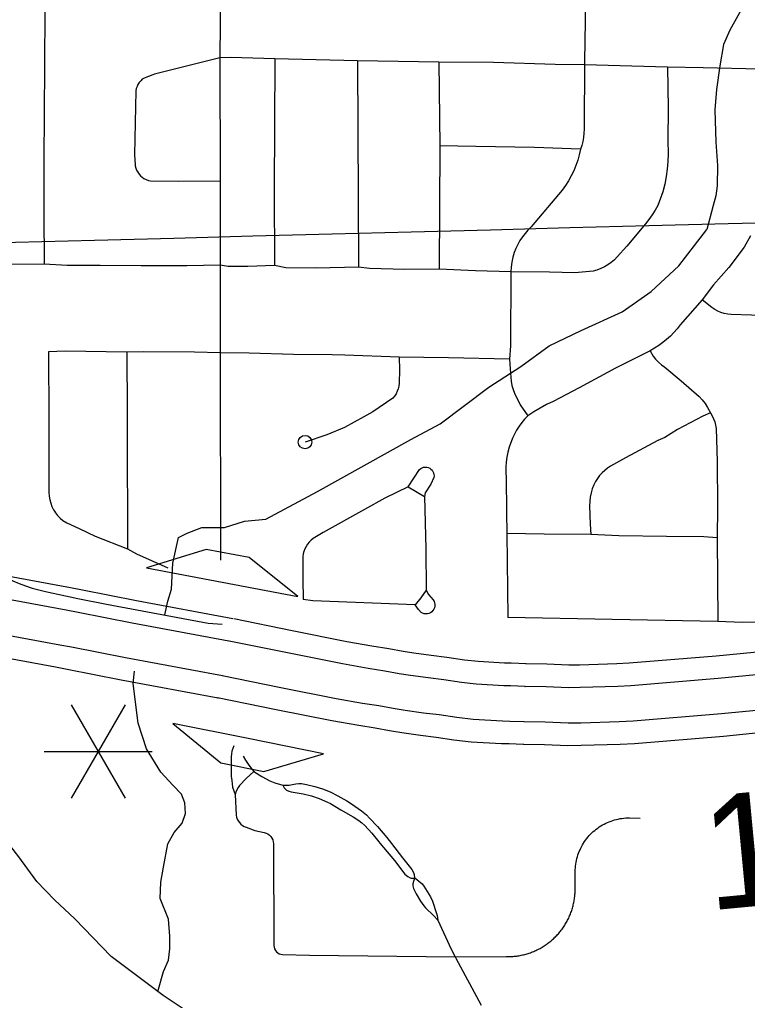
# Model space of a CAD drawing. Extents: x -19 to 366, y -4 to 359.
# Drawn here: x 150.119 to 150.629, y 190.955 to 191.643 of the extents above; entities that cross this region are included whole.
import ezdxf

# ---------------------------------------------------------------- set-up
doc = ezdxf.new("R2010")
doc.units = 0
for name, color, linetype in [('Level 19', 7, 'Continuous'), ('Level 33', 7, 'Continuous'), ('Level 35', 7, 'Continuous'), ('Level 42', 7, 'Continuous'), ('Level 48', 7, 'Continuous'), ('Level 60', 7, 'Continuous')]:
    doc.layers.add(name, color=color, linetype=linetype)

msp = doc.modelspace()

# ---------------------------------------------------------------- linework, layer by layer
at = {"layer": 'Level 19'}
for p, q in [((150.26552, 191.20682), (150.2653, 191.20686)), ((150.47304, 191.17496), (150.47327, 191.17495)), ((150.2574, 191.16692), (150.25791, 191.16682)), ((150.47225, 191.13424), (150.47173, 191.13426))]:
    msp.add_line(p, q, dxfattribs=at)
for points in [[(149.90171, 191.28059), (149.96799, 191.27584), (149.99862, 191.27184), (150.05279, 191.26307), (150.15417, 191.24429), (150.16259, 191.24273), (150.20049, 191.23518), (150.26822, 191.22269)], [(150.2653, 191.20686), (150.19746, 191.21937), (150.15955, 191.22692), (150.15124, 191.22846), (150.05003, 191.24721), (149.99629, 191.25591), (149.96637, 191.25981), (149.90056, 191.26453)], [(149.8988, 191.23997), (149.9639, 191.23531), (149.99273, 191.23155), (150.04582, 191.22295), (150.14675, 191.20425), (150.1549, 191.20274), (150.19282, 191.19519), (150.26083, 191.18265)], [(150.25791, 191.16682), (150.18979, 191.17938), (150.15186, 191.18693), (150.14382, 191.18842), (150.04307, 191.20709), (149.9904, 191.21562), (149.96228, 191.21928), (149.89764, 191.22392)], [(150.26873, 191.22259), (150.30974, 191.21424), (150.34805, 191.20663), (150.36572, 191.20354), (150.37747, 191.20169), (150.38759, 191.19981), (150.39515, 191.19862), (150.40715, 191.19692), (150.41835, 191.19558), (150.43064, 191.1937), (150.44015, 191.19263), (150.45872, 191.19148), (150.46334, 191.19144), (150.47388, 191.19104)], [(150.47327, 191.17495), (150.46295, 191.17534), (150.45815, 191.17539), (150.43875, 191.17659), (150.42852, 191.17774), (150.41617, 191.17962), (150.40506, 191.18096), (150.39277, 191.1827), (150.38487, 191.18394), (150.37475, 191.18582), (150.36308, 191.18766), (150.34509, 191.1908), (150.30656, 191.19846), (150.26552, 191.20682)], [(150.47335, 191.19105), (150.48849, 191.19076), (150.50383, 191.19018), (150.51142, 191.19026), (150.53752, 191.19102), (150.54614, 191.19145), (150.60717, 191.19653), (150.63355, 191.19913), (150.67063, 191.20331), (150.69352, 191.20519), (150.7088, 191.20621), (150.74914, 191.20985), (150.74911, 191.19369)], [(150.74911, 191.19369), (150.71006, 191.19016), (150.69472, 191.18913), (150.67219, 191.18728), (150.63524, 191.18312), (150.60863, 191.1805), (150.54721, 191.17538), (150.53815, 191.17494), (150.51174, 191.17416), (150.50361, 191.17408), (150.48803, 191.17467), (150.47304, 191.17496)], [(150.26061, 191.18269), (150.30171, 191.17432), (150.34057, 191.1666), (150.35904, 191.16337), (150.37058, 191.16155), (150.38071, 191.15967), (150.38913, 191.15835), (150.40187, 191.15654), (150.41285, 191.15522), (150.42529, 191.15333), (150.43661, 191.15205), (150.45726, 191.15078), (150.46235, 191.15072), (150.47234, 191.15035)], [(150.47173, 191.13426), (150.46197, 191.13463), (150.45668, 191.13468), (150.43521, 191.13601), (150.42317, 191.13736), (150.41067, 191.13927), (150.39978, 191.14058), (150.38675, 191.14242), (150.37799, 191.1438), (150.36786, 191.14568), (150.3564, 191.14749), (150.33762, 191.15077), (150.29854, 191.15854), (150.2574, 191.16692)], [(150.47256, 191.15034), (150.48733, 191.15006), (150.50328, 191.14945), (150.51222, 191.14955), (150.53912, 191.15033), (150.54884, 191.15081), (150.61086, 191.15598), (150.63782, 191.15863), (150.67457, 191.16277), (150.69655, 191.16458), (150.71199, 191.16561), (150.7491, 191.16896), (150.74873, 191.15277)], [(150.74873, 191.15277), (150.71326, 191.14956), (150.69774, 191.14852), (150.67613, 191.14675), (150.63951, 191.14262), (150.61232, 191.13994), (150.54991, 191.13475), (150.53975, 191.13425), (150.51254, 191.13345), (150.50306, 191.13335), (150.48687, 191.13396), (150.47225, 191.13424)]]:
    msp.add_lwpolyline(points, dxfattribs=at)
at = {"layer": 'Level 33'}
for points in [[(150.13639, 191.689), (150.13599, 191.61039), (150.13564, 191.54398), (150.13545, 191.50744), (150.13578, 191.47107)], [(150.25977, 191.68928), (150.25908, 191.61586)], [(150.5159, 191.68411), (150.51491, 191.6134), (150.51489, 191.61109)], [(150.25908, 191.61586), (150.25237, 191.61439), (150.21322, 191.60437), (150.21209, 191.60407), (150.20593, 191.60173), (150.20463, 191.60084), (150.20348, 191.5998), (150.20245, 191.59861), (150.20159, 191.5973), (150.2009, 191.59589), (150.20042, 191.5944), (150.20011, 191.59287), (150.19925, 191.54794), (150.19965, 191.54087), (150.1997, 191.5401), (150.20008, 191.53854), (150.20064, 191.53704), (150.20137, 191.53562), (150.20231, 191.53431), (150.20339, 191.53312), (150.20569, 191.53137), (150.20738, 191.5305), (150.20888, 191.52998), (150.21046, 191.52966), (150.22989, 191.5293), (150.25917, 191.5296)], [(150.29752, 191.61516), (150.26663, 191.61605), (150.25908, 191.61586)], [(150.25908, 191.61586), (150.25917, 191.5296)], [(150.29752, 191.61516), (150.29719, 191.52301), (150.29728, 191.4703)], [(150.35553, 191.6139), (150.29752, 191.61516)], [(150.35553, 191.6139), (150.35617, 191.46907)], [(150.41269, 191.6128), (150.35553, 191.6139)], [(150.41269, 191.6128), (150.41337, 191.55427)], [(150.51489, 191.61109), (150.49428, 191.61134), (150.45104, 191.61261), (150.41269, 191.6128)], [(150.51489, 191.61109), (150.51449, 191.5688), (150.51456, 191.56591), (150.51443, 191.56303), (150.51411, 191.56015), (150.51361, 191.55731), (150.51291, 191.55451), (150.51202, 191.55176)], [(150.57296, 191.60941), (150.51489, 191.61109)], [(150.57296, 191.60941), (150.57345, 191.58058), (150.57332, 191.55795), (150.5735, 191.54866), (150.57331, 191.54328), (150.57283, 191.53791), (150.57211, 191.53257), (150.57111, 191.52727), (150.56984, 191.52203), (150.56615, 191.51238), (150.56429, 191.509), (150.56226, 191.50572), (150.56005, 191.50255), (150.55768, 191.49951), (150.5446, 191.48392), (150.53775, 191.47634), (150.53575, 191.47432), (150.53355, 191.47247), (150.53123, 191.47082), (150.52879, 191.46936), (150.52622, 191.4681), (150.52355, 191.46707), (150.52081, 191.46626), (150.50808, 191.46514), (150.49018, 191.46547), (150.46306, 191.4657)], [(150.63795, 191.60791), (150.59798, 191.60901), (150.57296, 191.60941)], [(150.41337, 191.55427), (150.41293, 191.46762)], [(150.51202, 191.55176), (150.47963, 191.55292), (150.43859, 191.55363), (150.41337, 191.55427)], [(150.51202, 191.55176), (150.51116, 191.5479), (150.51012, 191.54409), (150.50881, 191.54036), (150.50731, 191.53671), (150.50557, 191.53315), (150.50363, 191.52971), (150.50151, 191.52639), (150.49916, 191.5232), (150.47729, 191.49731), (150.47514, 191.49509), (150.47312, 191.49274), (150.47125, 191.49027), (150.46955, 191.48768), (150.468, 191.485), (150.46661, 191.48223), (150.46542, 191.47938), (150.46446, 191.47603), (150.46373, 191.47262), (150.46326, 191.46918), (150.46306, 191.4657)], [(150.25917, 191.5296), (150.25926, 191.47058)], [(150.63131, 191.49097), (150.62688, 191.48304), (150.61599, 191.46885), (150.60541, 191.45671), (150.59739, 191.44613)], [(150.13578, 191.47107), (150.09238, 191.47086), (150.07341, 191.47154)], [(150.25926, 191.47058), (150.23585, 191.46995), (150.20378, 191.47003), (150.17503, 191.47028), (150.15186, 191.47027), (150.13578, 191.47107)], [(150.25926, 191.47058), (150.2593, 191.40897)], [(150.29728, 191.4703), (150.27861, 191.46964), (150.26483, 191.46948), (150.25926, 191.47058)], [(150.35617, 191.46907), (150.32668, 191.46843), (150.30521, 191.46869), (150.29728, 191.4703)], [(150.41293, 191.46762), (150.38879, 191.46734), (150.3639, 191.46803), (150.35617, 191.46907)], [(150.46306, 191.4657), (150.43843, 191.46645), (150.41293, 191.46762)], [(150.46306, 191.4657), (150.46295, 191.41391), (150.46229, 191.40452)], [(150.59739, 191.44613), (150.58197, 191.42866), (150.5798, 191.42591), (150.57749, 191.42329), (150.57505, 191.42079), (150.57245, 191.41843), (150.56974, 191.41621), (150.56692, 191.41415), (150.56399, 191.41224), (150.56096, 191.4105)], [(150.66352, 191.43409), (150.6319, 191.43546), (150.61773, 191.43579), (150.61529, 191.43605), (150.61288, 191.43656), (150.61053, 191.4373), (150.60828, 191.43827), (150.60614, 191.43946), (150.6041, 191.44085), (150.59739, 191.44613)], [(150.19371, 191.4094), (150.15044, 191.4102), (150.13883, 191.4097)], [(150.13883, 191.4097), (150.13908, 191.36243), (150.13909, 191.3493), (150.13913, 191.3235), (150.13903, 191.31117), (150.1392, 191.30857), (150.13966, 191.30599), (150.14035, 191.30347), (150.14124, 191.30117), (150.14238, 191.29896), (150.14295, 191.29804), (150.14369, 191.29687), (150.1452, 191.29492), (150.14691, 191.29311), (150.14876, 191.29148), (150.15175, 191.28977), (150.16039, 191.28581), (150.17149, 191.28043), (150.19419, 191.2716)], [(150.2593, 191.40897), (150.24129, 191.40944), (150.20512, 191.40961), (150.19371, 191.4094)], [(150.19371, 191.4094), (150.19408, 191.36763), (150.1941, 191.35668), (150.19419, 191.2716)], [(150.3847, 191.40603), (150.34669, 191.40738), (150.3379, 191.4075), (150.31071, 191.40786), (150.27965, 191.40881), (150.2593, 191.40897)], [(150.2593, 191.40897), (150.25943, 191.26357)], [(150.3847, 191.40603), (150.38499, 191.39701), (150.38475, 191.38764), (150.38453, 191.38572), (150.38408, 191.38384), (150.38343, 191.38202), (150.3826, 191.38027), (150.38159, 191.37863), (150.38038, 191.37711), (150.36636, 191.36766), (150.36009, 191.3642), (150.34639, 191.35661), (150.33418, 191.35148), (150.3188, 191.34637)], [(150.46229, 191.40452), (150.41934, 191.40548), (150.3847, 191.40603)], [(150.56096, 191.4105), (150.53651, 191.39813), (150.5111, 191.3845), (150.4928, 191.37493), (150.4882, 191.3727), (150.4837, 191.37027), (150.4793, 191.36763), (150.47505, 191.36481)], [(150.56096, 191.4105), (150.5629, 191.4067), (150.56469, 191.40454), (150.56667, 191.40252), (150.56881, 191.40067), (150.57109, 191.399), (150.58251, 191.38933), (150.59522, 191.37832), (150.59738, 191.37596), (150.59935, 191.37343), (150.60111, 191.37075), (150.60324, 191.36688)], [(150.46229, 191.40452), (150.463, 191.39481), (150.46304, 191.3919), (150.46334, 191.38901), (150.4639, 191.38616), (150.46469, 191.38337), (150.46575, 191.38066), (150.4698, 191.37256), (150.47505, 191.36481)], [(150.47505, 191.36481), (150.47283, 191.36251), (150.47077, 191.36007), (150.46888, 191.3575), (150.46716, 191.35481), (150.46561, 191.35201), (150.46427, 191.34912), (150.46195, 191.34276), (150.46102, 191.33932), (150.46031, 191.33582), (150.45983, 191.33228), (150.45961, 191.32913), (150.45957, 191.32514), (150.45979, 191.32158), (150.46, 191.29715), (150.46037, 191.28237)], [(150.60324, 191.36688), (150.59782, 191.36452), (150.5801, 191.35517), (150.57107, 191.34969), (150.56635, 191.34752), (150.54369, 191.33546), (150.53309, 191.32959), (150.53098, 191.32816), (150.52901, 191.32657), (150.52715, 191.32482), (150.52545, 191.32293), (150.52392, 191.3209), (150.52257, 191.31875), (150.52138, 191.31651), (150.5203, 191.31367), (150.51949, 191.31077), (150.51887, 191.30781), (150.51851, 191.30481), (150.51836, 191.30178), (150.51875, 191.28881), (150.5193, 191.28165)], [(150.60324, 191.36688), (150.60444, 191.36485), (150.60542, 191.36271), (150.6062, 191.36048), (150.60674, 191.35818), (150.60707, 191.35584), (150.60791, 191.33271), (150.6081, 191.30105), (150.60785, 191.27915)], [(150.39117, 191.31499), (150.39911, 191.32717), (150.39997, 191.32785), (150.40095, 191.32836), (150.40198, 191.32868), (150.40307, 191.32882), (150.40416, 191.32876), (150.40523, 191.3285), (150.40622, 191.32805), (150.40711, 191.32743), (150.40789, 191.32666), (150.40851, 191.32576), (150.40897, 191.32477), (150.40924, 191.32371), (150.40929, 191.32261), (150.40916, 191.32153), (150.40702, 191.31694), (150.40306, 191.31089), (150.40257, 191.30818)], [(150.39117, 191.31499), (150.3748, 191.30715), (150.36054, 191.29917), (150.33142, 191.28292), (150.32451, 191.27879), (150.32306, 191.2776), (150.32172, 191.27626), (150.32056, 191.27479), (150.31954, 191.27321), (150.31869, 191.27152), (150.31803, 191.26976), (150.31757, 191.26794), (150.31727, 191.26608), (150.31725, 191.25016), (150.31755, 191.23604)], [(150.39117, 191.31499), (150.40257, 191.30818)], [(150.40257, 191.30818), (150.40357, 191.2716), (150.40371, 191.24258)], [(150.46037, 191.28237), (150.461, 191.2233)], [(150.5193, 191.28165), (150.48659, 191.28177), (150.46037, 191.28237)], [(150.60785, 191.27915), (150.59864, 191.27992), (150.57237, 191.28008), (150.53882, 191.28069), (150.5193, 191.28165)], [(150.07093, 191.28051), (150.07421, 191.27692), (150.07763, 191.27347), (150.08119, 191.27015), (150.08488, 191.26698), (150.08867, 191.26395), (150.09259, 191.26107), (150.09663, 191.25836), (150.10078, 191.2558), (150.10499, 191.2534), (150.10932, 191.25118), (150.11374, 191.24913), (150.11823, 191.24725), (150.12278, 191.24555), (150.12739, 191.24403), (150.13208, 191.2427), (150.1368, 191.24154), (150.15931, 191.23657), (150.17939, 191.2327), (150.25088, 191.21949), (150.26066, 191.21864)], [(150.60785, 191.27915), (150.60828, 191.22044)], [(150.19419, 191.2716), (150.20045, 191.26805), (150.22262, 191.25816)], [(150.40371, 191.24258), (150.40008, 191.23725), (150.39601, 191.23235)], [(150.40371, 191.24258), (150.40548, 191.23959), (150.40865, 191.23566), (150.40925, 191.23467), (150.40964, 191.23359), (150.40981, 191.23246), (150.4098, 191.23131), (150.40957, 191.23019), (150.40913, 191.22913), (150.40849, 191.22816), (150.40769, 191.22733), (150.40676, 191.22667), (150.40571, 191.22619), (150.40461, 191.22591), (150.40345, 191.22584), (150.40231, 191.22599), (150.40123, 191.22634), (150.40022, 191.22689), (150.39831, 191.22907), (150.39601, 191.23235)], [(150.39601, 191.23235), (150.32419, 191.23502), (150.31755, 191.23604)], [(150.76396, 191.23916), (150.74135, 191.23897), (150.73655, 191.23864), (150.73179, 191.23809), (150.72702, 191.23732), (150.72232, 191.23634), (150.70019, 191.23041), (150.6791, 191.22514), (150.66817, 191.22326), (150.65761, 191.22145), (150.65381, 191.22112), (150.64313, 191.22019), (150.62542, 191.21994), (150.60828, 191.22044)], [(150.60828, 191.22044), (150.53421, 191.22188), (150.461, 191.2233)], [(150.26882, 191.13335), (150.26749, 191.12966), (150.26713, 191.12761), (150.26698, 191.12552), (150.26705, 191.11212), (150.26733, 191.10902), (150.26799, 191.10432), (150.26983, 191.09917)], [(150.27546, 191.12614), (150.27704, 191.12328), (150.2788, 191.12053), (150.28075, 191.11791), (150.28286, 191.11544)], [(150.28286, 191.11544), (150.27737, 191.11048), (150.27281, 191.10551), (150.27178, 191.1042), (150.27042, 191.10154), (150.26983, 191.09917)], [(150.28286, 191.11544), (150.28856, 191.11189), (150.29405, 191.10876), (150.29755, 191.10739), (150.30326, 191.10573)], [(150.30326, 191.10573), (150.30755, 191.10577), (150.3123, 191.1067), (150.31447, 191.10693), (150.31633, 191.10681), (150.31973, 191.10619), (150.3256, 191.10484), (150.3311, 191.10313), (150.33639, 191.10102), (150.34175, 191.09835), (150.34802, 191.09481), (150.35135, 191.09272), (150.35834, 191.08775), (150.36196, 191.08484), (150.36411, 191.0827), (150.36971, 191.07666), (150.37605, 191.06913), (150.37944, 191.06477)], [(150.30326, 191.10573), (150.30412, 191.10395), (150.30474, 191.10315), (150.30585, 191.10227), (150.30734, 191.10154), (150.30904, 191.10109), (150.31739, 191.09965), (150.32338, 191.09826), (150.32857, 191.09644), (150.33462, 191.09393), (150.33666, 191.09289), (150.3438, 191.08846), (150.35262, 191.08349), (150.35655, 191.08101), (150.35869, 191.07932), (150.36076, 191.07741), (150.36573, 191.07208), (150.37053, 191.06597), (150.37126, 191.06508), (150.38143, 191.05293), (150.38889, 191.04341), (150.39079, 191.04178), (150.39255, 191.04067), (150.39329, 191.04047), (150.39552, 191.04043)], [(150.26983, 191.09917), (150.27035, 191.08473), (150.27068, 191.08331), (150.27119, 191.08194), (150.2719, 191.08066), (150.27276, 191.07947), (150.27376, 191.07842), (150.2749, 191.0775), (150.27616, 191.07675), (150.27748, 191.07617), (150.28358, 191.074), (150.29018, 191.07258), (150.2915, 191.07218), (150.29273, 191.07156), (150.29384, 191.07074), (150.29479, 191.06975), (150.29556, 191.06861), (150.29612, 191.06735), (150.29647, 191.06602), (150.2966, 191.06464), (150.29694, 190.99324), (150.29707, 190.99205), (150.29741, 190.9909), (150.29799, 190.98983), (150.29873, 190.9889), (150.29965, 190.98812), (150.30071, 190.98754), (150.30183, 190.98717), (150.30305, 190.98702), (150.32191, 190.98651), (150.42409, 190.98541)], [(150.50921, 191.05295), (150.5095, 191.05423), (150.50986, 191.05551), (150.51025, 191.05677), (150.51069, 191.05802), (150.51117, 191.05926), (150.51168, 191.06047), (150.51224, 191.06167), (150.51286, 191.06285), (150.51349, 191.064), (150.51419, 191.06513), (150.51492, 191.06624), (150.51567, 191.06732), (150.51646, 191.06837), (150.51731, 191.0694), (150.51818, 191.07039), (150.5191, 191.07135), (150.52002, 191.07228), (150.52099, 191.07318), (150.522, 191.07404), (150.52302, 191.07487), (150.52409, 191.07567), (150.52518, 191.07642), (150.52629, 191.07714), (150.52743, 191.07781), (150.52857, 191.07845), (150.52976, 191.07904), (150.53096, 191.07959), (150.53219, 191.08011), (150.53341, 191.08057), (150.53468, 191.081), (150.53595, 191.08138), (150.53721, 191.08172), (150.53851, 191.08201), (150.5398, 191.08226), (150.5411, 191.08246), (150.54242, 191.08261), (150.54375, 191.08272), (150.54507, 191.08279), (150.5464, 191.08281), (150.55381, 191.08264)], [(150.37944, 191.06477), (150.38706, 191.05475), (150.39377, 191.0466), (150.3949, 191.04456), (150.39534, 191.04314), (150.39552, 191.04043)], [(150.42409, 190.98541), (150.45981, 190.98548), (150.46064, 190.98547), (150.46146, 190.98547), (150.46229, 190.98548), (150.46312, 190.98552), (150.46395, 190.98556), (150.46475, 190.98564), (150.46558, 190.9857), (150.46641, 190.98578), (150.46723, 190.98589), (150.46806, 190.98601), (150.46886, 190.98614), (150.46968, 190.98628), (150.47048, 190.98644), (150.47131, 190.98662), (150.47211, 190.98681), (150.47291, 190.98701), (150.4737, 190.98722), (150.4745, 190.98745), (150.47528, 190.9877), (150.47607, 190.98796), (150.47685, 190.98822), (150.47762, 190.98851), (150.47839, 190.98881), (150.47917, 190.98912), (150.47991, 190.98944), (150.48069, 190.98979), (150.48143, 190.99014), (150.48216, 190.9905), (150.4829, 190.99088), (150.48363, 190.99127), (150.48435, 190.99167), (150.48507, 190.99208), (150.48577, 190.99251), (150.48646, 190.99295), (150.48716, 190.99341), (150.48786, 190.99387), (150.48853, 190.99435), (150.48918, 190.99484), (150.48985, 190.99533), (150.4905, 190.99584), (150.49115, 190.99637), (150.49177, 190.9969), (150.49239, 190.99744), (150.49302, 190.998), (150.49361, 190.99857), (150.49419, 190.99914), (150.49479, 190.99973), (150.49536, 191.00032), (150.49591, 191.00093), (150.49646, 191.00154), (150.49701, 191.00217), (150.49754, 191.00281), (150.49806, 191.00345), (150.49856, 191.0041), (150.49907, 191.00477), (150.49954, 191.00543), (150.50002, 191.00612), (150.50047, 191.0068), (150.50093, 191.0075), (150.50136, 191.0082), (150.50178, 191.00891), (150.50219, 191.00963), (150.50259, 191.01035), (150.50297, 191.01108), (150.50335, 191.01182), (150.50371, 191.01256), (150.50407, 191.01331), (150.5044, 191.01407), (150.50471, 191.01483), (150.50502, 191.0156), (150.50533, 191.01637), (150.50559, 191.01715), (150.50587, 191.01793), (150.50611, 191.01872), (150.50635, 191.01951), (150.50658, 191.02031), (150.5068, 191.0211), (150.50698, 191.02191), (150.50717, 191.02272), (150.50734, 191.02352), (150.5075, 191.02434), (150.50765, 191.02515), (150.50776, 191.02597), (150.50788, 191.02679), (150.50795, 191.02763), (150.50807, 191.02843), (150.50814, 191.02926), (150.50818, 191.03008), (150.50823, 191.03091), (150.50825, 191.03173), (150.50828, 191.03257), (150.50835, 191.04512), (150.50836, 191.04639), (150.50844, 191.04771), (150.50856, 191.04903), (150.50874, 191.05034), (150.50894, 191.05165), (150.50921, 191.05295)], [(150.39552, 191.04043), (150.39443, 191.0366), (150.39435, 191.03506), (150.39493, 191.03317), (150.39667, 191.02961), (150.39979, 191.02432), (150.402, 191.0211), (150.40329, 191.0197), (150.4089, 191.01437), (150.41201, 191.01103)], [(150.39733, 191.03924), (150.39552, 191.04043)], [(150.39733, 191.03924), (150.39827, 191.03861), (150.40101, 191.03654), (150.40217, 191.03489), (150.40673, 191.02735), (150.40818, 191.02429), (150.41096, 191.01584)], [(150.41096, 191.01584), (150.41143, 191.01437), (150.41201, 191.01103)], [(150.41201, 191.01103), (150.42128, 190.99067), (150.42409, 190.98541)], [(150.42409, 190.98541), (150.42457, 190.98451), (150.44226, 190.9515)]]:
    msp.add_lwpolyline(points, dxfattribs=at)
msp.add_circle((150.3188, 191.34637), 0.00473, dxfattribs=at)
at = {"layer": 'Level 35'}
for points in [[(150.62684, 191.65343), (150.61687, 191.63535), (150.61236, 191.62527), (150.60976, 191.61025), (150.60735, 191.59372), (150.60626, 191.57947), (150.60691, 191.55667), (150.6081, 191.54033), (150.60777, 191.52608), (150.60685, 191.51905), (150.60497, 191.5124), (150.60068, 191.49548)], [(150.22039, 191.2252), (150.22255, 191.23471), (150.22504, 191.24317), (150.22603, 191.26157), (150.23001, 191.27948), (150.23598, 191.28247), (150.24642, 191.28645), (150.26232, 191.28645), (150.27625, 191.29092), (150.29116, 191.29242), (150.32745, 191.31182), (150.39308, 191.34813), (150.41346, 191.35908), (150.44776, 191.38495), (150.47013, 191.39937), (150.49002, 191.4138), (150.51239, 191.42475), (150.54123, 191.43768), (150.56161, 191.45211), (150.581, 191.47002), (150.60068, 191.49548)], [(150.21562, 190.96096), (150.21957, 190.97503), (150.22305, 190.98299), (150.22404, 190.99095), (150.22404, 190.9999), (150.22305, 191.01184), (150.21708, 191.02627), (150.21758, 191.03771), (150.21957, 191.04816), (150.22255, 191.06457), (150.22703, 191.07253), (150.2325, 191.079), (150.23498, 191.08596), (150.23448, 191.09343), (150.232, 191.0994), (150.22603, 191.10586), (150.21758, 191.11482), (150.20764, 191.13124), (150.20167, 191.14914), (150.19819, 191.177), (150.19906, 191.18572)], [(150.24796, 190.93911), (150.21919, 190.95828), (150.18287, 190.98564), (150.15719, 191.0119), (150.14292, 191.02528), (150.13075, 191.03814), (150.11811, 191.05554), (150.10511, 191.07218), (150.09265, 191.09016)]]:
    msp.add_lwpolyline(points, dxfattribs=at)
at = {"layer": 'Level 42'}
for p, q in [((150.24945, 191.27113), (150.20764, 191.25829)), ((150.27959, 191.26536), (150.24945, 191.27113)), ((150.31372, 191.23802), (150.27959, 191.26536)), ((150.20764, 191.25829), (150.26068, 191.24815)), ((150.26068, 191.24815), (150.31372, 191.23802)), ((150.27888, 191.13838), (150.22594, 191.14906)), ((150.22594, 191.14906), (150.2598, 191.12136)), ((150.33181, 191.12771), (150.27888, 191.13838)), ((150.28987, 191.1153), (150.33181, 191.12771)), ((150.2598, 191.12136), (150.28987, 191.1153))]:
    msp.add_line(p, q, dxfattribs=at)
at = {"layer": 'Level 48'}
for p, q in [((150.19249, 191.16217), (150.15461, 191.09657)), ((150.15461, 191.16217), (150.19249, 191.09657)), ((150.13567, 191.12937), (150.21143, 191.12937))]:
    msp.add_line(p, q, dxfattribs=at)
at = {"layer": 'Level 60'}
for points in [[(154.11585, 1.87092), (153.9063, 10.48743), (153.69602, 19.10409), (153.48501, 27.72087), (153.27327, 36.3378), (153.0608, 44.95486), (152.84759, 53.57206), (152.63366, 62.1894), (152.419, 70.80688), (152.20362, 79.42449), (151.98751, 88.04225), (151.77068, 96.66014), (151.55312, 105.27817), (151.33484, 113.89634), (151.11584, 122.51465), (150.89612, 131.13311), (150.67568, 139.7517), (150.45452, 148.37043), (150.23264, 156.98931), (150.01005, 165.60832), (149.78674, 174.22748), (149.56272, 182.84677), (149.33799, 191.46621), (149.11254, 200.0858), (148.88638, 208.70552), (148.65952, 217.32539), (148.43194, 225.9454), (148.20366, 234.56555), (147.97466, 243.18584), (147.74497, 251.80628), (147.51457, 260.42687), (147.28346, 269.04759), (147.05165, 277.66846), (146.81914, 286.28948), (146.58593, 294.91064), (146.35202, 303.53194), (146.11742, 312.15339), (145.88211, 320.77499), (145.64611, 329.39673), (145.40941, 338.01861), (145.17202, 346.64065)], [(0, 189.51617), (7.11214, 189.52059), (14.22427, 189.53386), (21.33637, 189.55597), (28.44845, 189.58693), (35.56048, 189.62672), (42.67245, 189.67537), (49.78436, 189.73285), (56.89619, 189.79918), (64.00793, 189.87436), (71.11958, 189.95838), (78.23111, 190.05124), (85.34253, 190.15294), (92.45381, 190.26349), (99.56495, 190.38288), (106.67593, 190.51112), (113.78675, 190.6482), (120.89739, 190.79412), (128.00785, 190.94888), (135.11811, 191.11248), (142.22816, 191.28493), (149.33799, 191.46621), (156.44759, 191.65634), (163.55694, 191.85531), (170.66605, 192.06312), (177.77489, 192.27977), (184.88345, 192.50526), (191.99173, 192.73959), (199.09971, 192.98276), (206.20739, 193.23477), (213.31474, 193.49561), (220.42177, 193.7653), (227.52845, 194.04382), (234.63479, 194.33118), (241.74076, 194.62738), (248.84635, 194.93241), (255.95157, 195.24628), (263.05638, 195.56898), (270.16079, 195.90052), (277.26478, 196.24089), (284.36834, 196.5901), (291.47147, 196.94814), (298.57414, 197.31501), (305.67635, 197.69072), (312.77809, 198.07525), (319.87934, 198.46862), (326.9801, 198.87082), (334.08035, 199.28185), (341.18009, 199.7017)], [(0, 180.89994), (7.12284, 180.90436), (14.24566, 180.9176), (21.36847, 180.93968), (28.49124, 180.97058), (35.61397, 181.01031), (42.73664, 181.05888), (49.85925, 181.11627), (56.98178, 181.18249), (64.10422, 181.25754), (71.22656, 181.34142), (78.3488, 181.43413), (85.47091, 181.53567), (92.5929, 181.64603), (99.71474, 181.76523), (106.83643, 181.89325), (113.95795, 182.0301), (121.0793, 182.17578), (128.20046, 182.33029), (135.32143, 182.49362), (142.44218, 182.66579), (149.56272, 182.84677), (156.68303, 183.03659), (163.8031, 183.23523), (170.92291, 183.4427), (178.04247, 183.65899), (185.16175, 183.88411), (192.28074, 184.11805), (199.39944, 184.36082), (206.51784, 184.61242), (213.63591, 184.87283), (220.75366, 185.14207), (227.87107, 185.42014), (234.98813, 185.70702), (242.10483, 186.00273), (249.22115, 186.30726), (256.33709, 186.62061), (263.45264, 186.94279), (270.56779, 187.27378), (277.68251, 187.61359), (284.79682, 187.96222), (291.91068, 188.31967), (299.02409, 188.68594), (306.13705, 189.06103), (313.24954, 189.44494), (320.36154, 189.83766), (327.47305, 190.23919), (334.58406, 190.64954), (341.69455, 191.06871)]]:
    msp.add_spline(points, degree=3, dxfattribs=at)

# ---------------------------------------------------------------- texts
at = {"layer": 'Level 48'}
msp.add_text('1.0', height=0.08, rotation=5.43138, dxfattribs=at).set_placement((150.60173, 191.01774))

doc.saveas('drawing.dxf')
